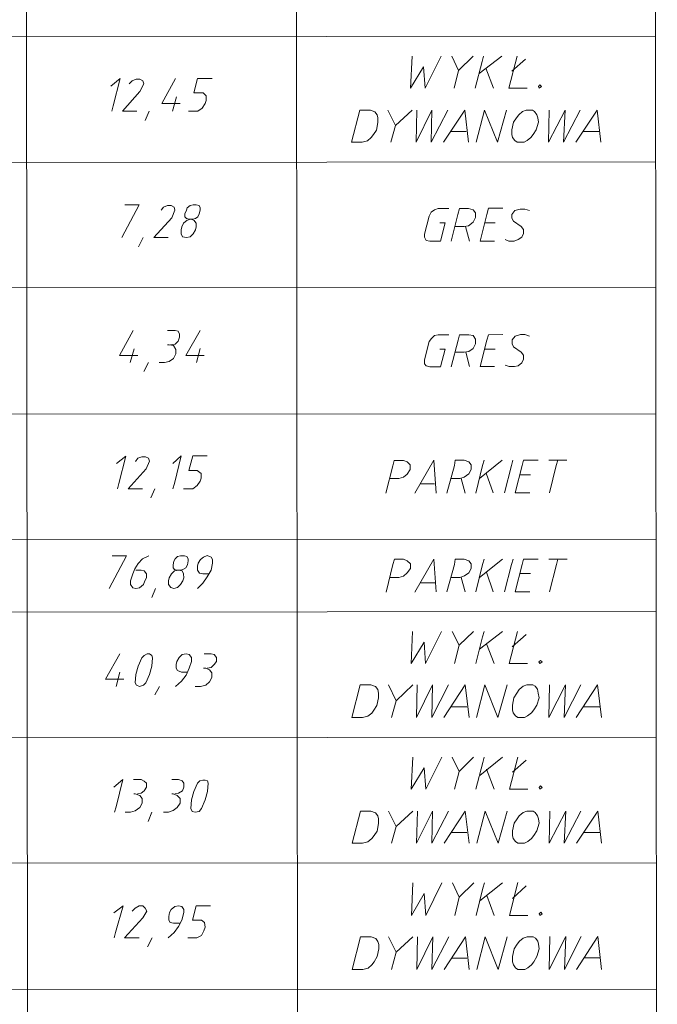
# Model space of a CAD drawing. Header units: inches. Extents: x -5850 to 5646, y 8947 to 13007.
# Tile 507 of 548: x 460 to 814, y 11301 to 11848. Entities that reach past the tile are written whole.
import ezdxf

# ---------------------------------------------------------------- set-up
doc = ezdxf.new("R2010")
doc.units = ezdxf.units.IN
doc.header["$MEASUREMENT"] = 0
doc.layers.add('at_Entity', color=7, linetype='Continuous')

msp = doc.modelspace()

# ---------------------------------------------------------------- linework, layer by layer
at = {"layer": 'at_Entity', "color": 7, "lineweight": 20}
for p, q in [((812.36, 12846.85), (814.25, 10731.05)), ((463.23, 12626.46), (464.92, 10730.74)), ((613.18, 12626.6), (614.88, 10730.87)), ((114.61, 11837.96), (813.26, 11838.58)), ((678.1, 11827.48), (677.27, 11809.74)), ((685.3, 11809.74), (694.15, 11827.49)), ((703.88, 11819.47), (700.06, 11827.5)), ((711.89, 11827.51), (703.88, 11819.47)), ((727.94, 11827.52), (715.28, 11817.8)), ((716.96, 11824.56), (717.8, 11827.51)), ((736.39, 11827.53), (731.76, 11809.79)), ((733.44, 11819.08), (741.04, 11825.84)), ((677.27, 11809.74), (684.44, 11821.57)), ((684.44, 11821.57), (685.3, 11809.74)), ((713.17, 11809.77), (716.96, 11824.56)), ((719.08, 11820.75), (723.31, 11809.78)), ((510.84, 11810.85), (515.91, 11815.09)), ((515.91, 11815.09), (512.12, 11799.88)), ((524.78, 11814.67), (522.67, 11813.82)), ((526.89, 11814.67), (524.78, 11814.67)), ((528.58, 11813.83), (526.89, 11814.67)), ((546.75, 11815.11), (539.15, 11801.17)), ((556.89, 11807.09), (558.99, 11815.12)), ((558.99, 11815.12), (567.02, 11815.13)), ((701.35, 11809.76), (703.88, 11819.47)), ((522.67, 11813.82), (520.98, 11812.13)), ((526.9, 11807.91), (529.01, 11812.14)), ((529.01, 11812.14), (528.58, 11813.83)), ((731.76, 11809.79), (741.9, 11809.79)), ((749.08, 11811.49), (748.23, 11810.64)), ((748.23, 11810.64), (748.66, 11809.8)), ((748.66, 11809.8), (749.92, 11810.64)), ((749.92, 11810.64), (749.08, 11811.49)), ((517.19, 11796.92), (526.9, 11807.91)), ((545.07, 11796.94), (547.18, 11804.98)), ((561.96, 11807.1), (556.89, 11807.09)), ((563.65, 11805.41), (561.96, 11807.1)), ((563.65, 11802.88), (563.65, 11805.41)), ((512.12, 11799.88), (511.28, 11796.91)), ((539.15, 11801.17), (549.29, 11801.17)), ((559.01, 11796.96), (561.54, 11798.65)), ((561.54, 11798.65), (563.23, 11801.19)), ((563.23, 11801.19), (563.65, 11802.88)), ((525.22, 11796.93), (517.19, 11796.92)), ((529.87, 11791.86), (531.98, 11796.93)), ((553.94, 11796.95), (559.01, 11796.96)), ((644.35, 11779.72), (648.98, 11797.46)), ((648.98, 11797.46), (654.89, 11797.47)), ((654.89, 11797.47), (657.43, 11796.62)), ((657.43, 11796.62), (658.7, 11794.94)), ((658.7, 11794.94), (659.13, 11793.25)), ((659.13, 11793.25), (659.13, 11790.71)), ((664.61, 11797.47), (668.84, 11789.03)), ((678.13, 11797.49), (668.84, 11789.03)), ((680.26, 11779.75), (689.11, 11797.5)), ((680.66, 11797.49), (680.26, 11779.75)), ((689.11, 11797.5), (688.7, 11779.76)), ((688.7, 11779.76), (697.98, 11797.5)), ((695.46, 11779.76), (707.27, 11797.51)), ((707.27, 11797.51), (709.4, 11779.78)), ((713.62, 11779.78), (718.25, 11797.52)), ((718.25, 11797.52), (725.45, 11779.79)), ((725.45, 11779.79), (730.51, 11797.53)), ((736, 11793.32), (734.31, 11790.78)), ((737.27, 11795.01), (736, 11793.32)), ((739.37, 11796.69), (737.27, 11795.01)), ((741.49, 11797.54), (739.37, 11796.69)), ((744.86, 11797.55), (741.49, 11797.54)), ((746.13, 11796.7), (744.86, 11797.55)), ((747.4, 11795.02), (746.13, 11796.7)), ((747.82, 11793.33), (747.4, 11795.02)), ((748.25, 11790.79), (747.82, 11793.33)), ((753.75, 11779.82), (763.03, 11797.56)), ((754.16, 11797.55), (753.75, 11779.82)), ((762.2, 11779.82), (771.48, 11797.57)), ((763.03, 11797.56), (762.2, 11779.82)), ((768.96, 11779.83), (780.77, 11797.58)), ((780.77, 11797.58), (782.89, 11779.84)), ((659.13, 11790.71), (658.28, 11786.48)), ((668.84, 11789.03), (666.31, 11779.74)), ((734.31, 11790.78), (733.47, 11786.55)), ((746.99, 11786.56), (748.25, 11790.79)), ((655.33, 11782.26), (653.22, 11780.57)), ((656.6, 11783.95), (655.33, 11782.26)), ((658.28, 11786.48), (656.6, 11783.95)), ((699.68, 11785.68), (708.13, 11785.69)), ((733.47, 11786.55), (733.47, 11784.02)), ((733.47, 11784.02), (733.9, 11782.33)), ((733.9, 11782.33), (735.17, 11780.64)), ((741.92, 11780.65), (744.04, 11782.34)), ((744.04, 11782.34), (745.3, 11784.03)), ((745.3, 11784.03), (746.99, 11786.56)), ((773.18, 11785.74), (782.05, 11785.75)), ((650.27, 11779.72), (644.35, 11779.72)), ((653.22, 11780.57), (650.27, 11779.72)), ((735.17, 11780.64), (736.43, 11779.8)), ((736.43, 11779.8), (740.24, 11779.8)), ((740.24, 11779.8), (741.92, 11780.65)), ((114.67, 11768.26), (813.32, 11768.88)), ((516.84, 11726.8), (526.53, 11744.97)), ((526.53, 11744.97), (518.51, 11744.96)), ((540.05, 11743.72), (538.78, 11742.03)), ((542.16, 11744.57), (540.05, 11743.72)), ((544.27, 11744.57), (542.16, 11744.57)), ((545.96, 11743.72), (544.27, 11744.57)), ((546.39, 11742.03), (545.96, 11743.72)), ((553.15, 11743.31), (552.72, 11742.04)), ((554.83, 11744.58), (553.15, 11743.31)), ((556.52, 11745), (554.83, 11744.58)), ((558.21, 11745), (556.52, 11745)), ((559.9, 11744.58), (558.21, 11745)), ((560.33, 11743.31), (559.9, 11744.58)), ((560.33, 11742.05), (560.33, 11743.31)), ((692.54, 11743.01), (690.43, 11742.16)), ((698.45, 11743.02), (692.54, 11743.01)), ((703.52, 11739.64), (704.36, 11743.02)), ((704.36, 11743.02), (709.43, 11743.03)), ((711.97, 11742.18), (709.43, 11743.03)), ((719.57, 11739.66), (720.42, 11743.04)), ((720.42, 11743.04), (728.44, 11743.04)), ((534.57, 11726.82), (544.7, 11737.81)), ((544.7, 11737.81), (546.39, 11742.03)), ((552.72, 11742.04), (551.88, 11739.93)), ((551.88, 11739.93), (551.88, 11738.24)), ((551.88, 11738.24), (552.73, 11737.39)), ((557.8, 11737.4), (559.06, 11738.24)), ((559.06, 11738.24), (559.91, 11739.93)), ((559.91, 11739.93), (560.33, 11742.05)), ((687.47, 11738.78), (684.95, 11728.64)), ((688.74, 11740.9), (687.47, 11738.78)), ((690.43, 11742.16), (688.74, 11740.9)), ((699.73, 11724.86), (703.52, 11739.64)), ((713.24, 11740.49), (711.97, 11742.18)), ((711.97, 11735.42), (713.24, 11737.96)), ((713.24, 11737.96), (713.24, 11740.49)), ((715.79, 11724.87), (719.57, 11739.66)), ((735.2, 11741.78), (733.51, 11739.67)), ((733.51, 11739.67), (733.51, 11737.56)), ((733.51, 11737.56), (734.36, 11735.87)), ((738.16, 11742.63), (735.2, 11741.78)), ((740.69, 11742.63), (738.16, 11742.63)), ((743.22, 11741.79), (740.69, 11742.63)), ((550.2, 11732.75), (549.78, 11731.06)), ((551.04, 11734.86), (550.2, 11732.75)), ((553.15, 11736.55), (551.04, 11734.86)), ((552.73, 11737.39), (554.42, 11736.97)), ((555.26, 11736.97), (553.15, 11736.55)), ((554.42, 11736.97), (556.11, 11736.97)), ((556.95, 11736.56), (555.26, 11736.97)), ((556.11, 11736.97), (557.8, 11737.4)), ((558.22, 11734.86), (556.95, 11736.56)), ((557.8, 11731.06), (558.22, 11732.75)), ((558.22, 11732.75), (558.22, 11734.86)), ((696.34, 11734.99), (693.39, 11734.98)), ((693.82, 11724.85), (696.34, 11734.99)), ((706.91, 11732.89), (701.84, 11732.88)), ((706.91, 11732.89), (709.44, 11733.31)), ((707.76, 11732.89), (709.87, 11724.86)), ((709.44, 11733.31), (711.97, 11735.42)), ((718.31, 11735), (724.22, 11735.01)), ((738.59, 11732.92), (734.36, 11735.87)), ((739.85, 11731.23), (738.59, 11732.92)), ((526.13, 11721.74), (528.66, 11726.81)), ((542.6, 11726.82), (534.57, 11726.82)), ((549.78, 11731.06), (549.78, 11728.94)), ((549.78, 11728.94), (550.62, 11727.25)), ((550.62, 11727.25), (552.74, 11726.83)), ((552.74, 11726.83), (554.85, 11727.26)), ((554.85, 11727.26), (556.54, 11728.95)), ((556.54, 11728.95), (557.8, 11731.06)), ((684.95, 11728.64), (684.95, 11726.95)), ((684.95, 11726.95), (685.79, 11725.26)), ((736.9, 11725.73), (739.02, 11727)), ((739.02, 11727), (739.86, 11729.11)), ((739.86, 11729.11), (739.85, 11731.23)), ((685.79, 11725.26), (687.91, 11724.85)), ((687.91, 11724.85), (693.82, 11724.85)), ((723.81, 11724.88), (715.79, 11724.87)), ((729.72, 11725.72), (731.84, 11724.88)), ((731.84, 11724.88), (734.79, 11724.89)), ((734.79, 11724.89), (736.9, 11725.73)), ((114.73, 11698.56), (813.38, 11699.19)), ((523.22, 11675.27), (515.62, 11661.33)), ((546.45, 11675.3), (542.23, 11675.29)), ((548.14, 11674.87), (546.45, 11675.3)), ((548.98, 11673.18), (548.14, 11674.87)), ((548.98, 11671.49), (548.98, 11673.18)), ((560.39, 11675.31), (552.38, 11661.36)), ((690.49, 11672.47), (688.8, 11670.78)), ((692.6, 11672.89), (690.49, 11672.47)), ((698.51, 11672.9), (692.6, 11672.89)), ((703.58, 11669.94), (704.42, 11672.9)), ((704.42, 11672.9), (709.49, 11672.91)), ((712.03, 11672.49), (709.49, 11672.91)), ((713.3, 11670.38), (712.03, 11672.49)), ((719.63, 11669.96), (720.48, 11672.92)), ((720.48, 11672.92), (728.5, 11672.93)), ((735.26, 11672.08), (733.57, 11669.97)), ((738.22, 11672.93), (735.26, 11672.08)), ((740.75, 11672.94), (738.22, 11672.93)), ((743.29, 11672.09), (740.75, 11672.94)), ((543.08, 11667.27), (542.23, 11667.27)), ((545.61, 11666.85), (543.08, 11667.27)), ((543.92, 11667.27), (546.45, 11667.69)), ((546.88, 11664.73), (545.61, 11666.85)), ((546.45, 11667.69), (548.14, 11669.38)), ((548.14, 11669.38), (548.98, 11671.49)), ((687.54, 11669.09), (685.01, 11658.95)), ((688.8, 11670.78), (687.54, 11669.09)), ((699.79, 11655.16), (703.58, 11669.94)), ((712.04, 11665.31), (713.3, 11667.84)), ((713.3, 11667.84), (713.3, 11670.38)), ((715.85, 11655.17), (719.63, 11669.96)), ((733.57, 11669.97), (733.58, 11667.86)), ((733.58, 11667.86), (734.42, 11666.17)), ((515.62, 11661.33), (525.76, 11661.34)), ((521.54, 11657.53), (523.65, 11665.14)), ((545.61, 11659.66), (546.88, 11662.2)), ((546.88, 11662.2), (546.88, 11664.73)), ((552.38, 11661.36), (562.51, 11661.37)), ((558.29, 11657.57), (560.4, 11665.17)), ((696.41, 11664.87), (693.45, 11664.86)), ((693.88, 11655.15), (696.41, 11664.87)), ((706.97, 11663.19), (701.9, 11663.19)), ((706.97, 11663.19), (709.5, 11663.61)), ((707.82, 11663.19), (709.93, 11655.17)), ((709.5, 11663.61), (712.04, 11665.31)), ((718.37, 11664.89), (724.28, 11664.89)), ((738.65, 11663.22), (734.42, 11666.17)), ((739.92, 11661.53), (738.65, 11663.22)), ((739.92, 11659.42), (739.92, 11661.53)), ((529.15, 11652.47), (531.68, 11657.54)), ((537.59, 11657.55), (540.55, 11657.55)), ((540.55, 11657.55), (543.08, 11657.98)), ((543.08, 11657.98), (545.61, 11659.66)), ((685.01, 11658.95), (685.01, 11656.83)), ((685.01, 11656.83), (685.85, 11655.57)), ((729.78, 11656.03), (731.9, 11655.18)), ((734.85, 11655.19), (736.97, 11655.61)), ((736.97, 11655.61), (739.08, 11657.3)), ((739.08, 11657.3), (739.92, 11659.42)), ((685.85, 11655.57), (687.97, 11655.15)), ((687.97, 11655.15), (693.88, 11655.15)), ((723.87, 11655.18), (715.85, 11655.17)), ((731.9, 11655.18), (734.85, 11655.19)), ((114.8, 11628.45), (813.44, 11629.07)), ((513.99, 11601.35), (519.05, 11605.58)), ((519.05, 11605.58), (515.27, 11590.37)), ((525.81, 11604.32), (524.55, 11602.62)), ((527.92, 11605.16), (525.81, 11604.32)), ((530.04, 11605.16), (527.92, 11605.16)), ((531.73, 11604.32), (530.04, 11605.16)), ((530.46, 11598.4), (532.15, 11602.63)), ((532.15, 11602.63), (531.73, 11604.32)), ((545.25, 11601.37), (549.89, 11605.6)), ((549.89, 11605.6), (546.1, 11590.39)), ((554.12, 11597.58), (556.22, 11605.61)), ((556.22, 11605.61), (564.25, 11605.62)), ((667.32, 11600.22), (668.16, 11603.17)), ((668.16, 11603.17), (673.23, 11603.18)), ((675.34, 11602.34), (673.23, 11603.18)), ((677.04, 11600.65), (675.34, 11602.34)), ((690.13, 11603.19), (679.59, 11585.02)), ((691.41, 11585.03), (690.13, 11603.19)), ((701.53, 11600.25), (701.95, 11603.2)), ((701.95, 11603.2), (707.02, 11603.21)), ((709.56, 11602.37), (707.02, 11603.21)), ((710.83, 11600.68), (709.56, 11602.37)), ((728.14, 11603.23), (715.48, 11593.08)), ((717.16, 11600.26), (718, 11603.22)), ((733.21, 11600.28), (734.06, 11603.23)), ((739.13, 11600.28), (739.97, 11603.24)), ((739.97, 11603.24), (747.99, 11603.24)), ((753.91, 11603.25), (764.05, 11603.26)), ((758.13, 11600.3), (758.98, 11603.25)), ((520.33, 11587.42), (530.46, 11598.4)), ((558.76, 11597.59), (554.12, 11597.58)), ((560.88, 11595.9), (558.76, 11597.59)), ((560.88, 11593.36), (560.88, 11595.9)), ((663.53, 11585.01), (667.32, 11600.22)), ((673.24, 11593.89), (675.35, 11595.58)), ((675.35, 11595.58), (677.04, 11598.11)), ((677.04, 11598.11), (677.04, 11600.65)), ((697.33, 11585.04), (701.53, 11600.25)), ((707.03, 11593.92), (709.56, 11595.61)), ((709.56, 11595.61), (710.83, 11598.14)), ((710.83, 11598.14), (710.83, 11600.68)), ((713.37, 11585.05), (717.16, 11600.26)), ((719.28, 11596.04), (723.09, 11585.06)), ((729.42, 11585.06), (733.21, 11600.28)), ((735.34, 11585.07), (739.13, 11600.28)), ((754.35, 11585.09), (758.13, 11600.3)), ((515.27, 11590.37), (514.42, 11587.41)), ((546.1, 11590.39), (545.26, 11587.44)), ((558.77, 11589.14), (560.46, 11591.67)), ((560.46, 11591.67), (560.88, 11593.36)), ((670.71, 11593.04), (665.64, 11593.03)), ((670.71, 11593.04), (673.24, 11593.89)), ((682.54, 11590.09), (690.56, 11590.1)), ((704.5, 11593.07), (699.43, 11593.06)), ((704.5, 11593.07), (707.03, 11593.92)), ((705.34, 11593.07), (707.46, 11585.05)), ((737.87, 11595.21), (743.78, 11595.22)), ((528.36, 11587.42), (520.33, 11587.42)), ((533.01, 11582.36), (535.12, 11587.43)), ((551.17, 11587.44), (556.24, 11587.45)), ((556.24, 11587.45), (558.77, 11589.14)), ((743.36, 11585.08), (735.34, 11585.07)), ((114.86, 11558.75), (813.51, 11559.38)), ((509.83, 11532.07), (519.52, 11550.24)), ((519.52, 11550.24), (511.5, 11550.24)), ((528.4, 11548.56), (525.86, 11546.02)), ((531.78, 11550.25), (528.4, 11548.56)), ((545.71, 11547.31), (545.3, 11545.2)), ((546.56, 11548.58), (545.71, 11547.31)), ((547.83, 11549.84), (546.56, 11548.58)), ((549.51, 11550.27), (547.83, 11549.84)), ((551.63, 11550.27), (549.51, 11550.27)), ((552.89, 11549.85), (551.63, 11550.27)), ((553.74, 11548.58), (552.89, 11549.85)), ((553.32, 11545.2), (553.74, 11547.32)), ((553.74, 11547.32), (553.74, 11548.58)), ((560.5, 11548.17), (559.23, 11546.05)), ((562.19, 11549.43), (560.5, 11548.17)), ((564.3, 11550.28), (562.19, 11549.43)), ((566.41, 11549.44), (564.3, 11550.28)), ((567.26, 11548.17), (566.41, 11549.44)), ((567.26, 11546.06), (567.26, 11548.17)), ((667.37, 11545.31), (668.21, 11548.26)), ((668.21, 11548.26), (673.28, 11548.27)), ((675.39, 11547.43), (673.28, 11548.27)), ((677.09, 11545.74), (675.39, 11547.43)), ((690.18, 11548.28), (679.64, 11530.11)), ((691.46, 11530.12), (690.18, 11548.28)), ((701.58, 11545.34), (702, 11548.29)), ((702, 11548.29), (707.07, 11548.3)), ((709.61, 11547.46), (707.07, 11548.3)), ((710.88, 11545.77), (709.61, 11547.46)), ((728.19, 11548.32), (715.53, 11538.17)), ((717.21, 11545.35), (718.05, 11548.31)), ((733.26, 11545.36), (734.11, 11548.32)), ((739.18, 11545.37), (740.02, 11548.33)), ((740.02, 11548.33), (748.04, 11548.33)), ((753.96, 11548.34), (764.1, 11548.35)), ((758.18, 11545.39), (759.03, 11548.34)), ((524.18, 11543.06), (522.91, 11540.11)), ((525.86, 11546.02), (524.18, 11543.06)), ((527.56, 11542.22), (524.6, 11542.22)), ((529.25, 11541.8), (527.56, 11542.22)), ((530.51, 11540.11), (529.25, 11541.8)), ((546.14, 11541.82), (544.45, 11540.13)), ((545.3, 11545.2), (545.3, 11543.51)), ((545.3, 11543.51), (546.14, 11542.66)), ((546.14, 11542.66), (547.41, 11542.24)), ((548.26, 11542.24), (546.14, 11541.82)), ((547.41, 11542.24), (549.52, 11542.24)), ((550.37, 11541.82), (548.26, 11542.24)), ((549.52, 11542.24), (550.79, 11542.66)), ((551.21, 11540.13), (550.37, 11541.82)), ((550.79, 11542.66), (552.48, 11543.51)), ((552.48, 11543.51), (553.32, 11545.2)), ((559.23, 11546.05), (558.81, 11544.36)), ((558.81, 11544.36), (558.81, 11542.25)), ((558.81, 11542.25), (560.09, 11540.56)), ((564.31, 11538.45), (566.42, 11542.26)), ((566.42, 11542.26), (567.26, 11546.06)), ((663.58, 11530.09), (667.37, 11545.31)), ((675.4, 11540.67), (677.09, 11543.2)), ((677.09, 11543.2), (677.09, 11545.74)), ((697.37, 11530.13), (701.58, 11545.34)), ((709.61, 11540.7), (710.88, 11543.23)), ((710.88, 11543.23), (710.88, 11545.77)), ((713.42, 11530.14), (717.21, 11545.35)), ((719.32, 11541.13), (723.14, 11530.15)), ((729.47, 11530.15), (733.26, 11545.36)), ((735.39, 11530.16), (739.18, 11545.37)), ((754.4, 11530.18), (758.18, 11545.39)), ((522.91, 11540.11), (521.65, 11536.3)), ((521.65, 11536.3), (521.65, 11534.19)), ((528.83, 11534.2), (529.68, 11536.31)), ((529.68, 11536.31), (530.52, 11538)), ((530.52, 11538), (530.51, 11540.11)), ((543.19, 11538.01), (542.77, 11536.32)), ((542.77, 11536.32), (542.77, 11534.21)), ((544.45, 11540.13), (543.19, 11538.01)), ((549.53, 11534.21), (550.79, 11536.33)), ((550.79, 11536.33), (551.22, 11538.02)), ((551.22, 11538.02), (551.21, 11540.13)), ((560.09, 11540.56), (561.78, 11540.14)), ((561.78, 11540.14), (564.73, 11540.14)), ((561.78, 11535.07), (564.31, 11538.45)), ((670.76, 11538.13), (665.69, 11538.12)), ((670.76, 11538.13), (673.29, 11538.98)), ((673.29, 11538.98), (675.4, 11540.67)), ((704.54, 11538.16), (699.48, 11538.15)), ((704.54, 11538.16), (707.08, 11539.01)), ((705.39, 11538.16), (707.51, 11530.13)), ((707.08, 11539.01), (709.61, 11540.7)), ((737.92, 11540.3), (743.83, 11540.3)), ((521.65, 11534.19), (522.92, 11532.51)), ((522.92, 11532.51), (524.61, 11532.08)), ((524.61, 11532.08), (526.72, 11532.51)), ((526.72, 11532.51), (528.83, 11534.2)), ((533.49, 11527.02), (535.59, 11532.09)), ((542.77, 11534.21), (544.04, 11532.53)), ((544.04, 11532.53), (545.73, 11532.1)), ((545.73, 11532.1), (547.84, 11532.53)), ((547.84, 11532.53), (549.53, 11534.21)), ((558.82, 11532.11), (561.78, 11535.07)), ((682.59, 11535.18), (690.61, 11535.19)), ((743.41, 11530.17), (735.39, 11530.16)), ((114.89, 11518.62), (813.54, 11519.24)), ((678.38, 11508.14), (677.56, 11490.4)), ((685.58, 11490.41), (694.44, 11508.16)), ((704.16, 11500.57), (700.35, 11508.16)), ((712.18, 11508.17), (704.16, 11500.57)), ((728.23, 11508.19), (715.57, 11498.46)), ((717.25, 11505.22), (718.09, 11508.18)), ((736.67, 11508.19), (732.05, 11490.45)), ((713.46, 11490.44), (717.25, 11505.22)), ((733.73, 11499.74), (741.33, 11506.51)), ((677.56, 11490.4), (684.72, 11502.24)), ((684.72, 11502.24), (685.58, 11490.41)), ((701.63, 11490.42), (704.16, 11500.57)), ((719.36, 11501.42), (723.6, 11490.44)), ((515.77, 11495.75), (507.76, 11481.8)), ((528.02, 11493.65), (525.91, 11489)), ((529.29, 11494.92), (528.02, 11493.65)), ((530.98, 11495.76), (529.29, 11494.92)), ((532.25, 11495.76), (530.98, 11495.76)), ((533.52, 11494.92), (532.25, 11495.76)), ((533.93, 11493.65), (533.52, 11494.92)), ((533.52, 11489), (533.93, 11493.65)), ((548.72, 11493.67), (547.46, 11491.55)), ((550.41, 11495.36), (548.72, 11493.67)), ((552.52, 11495.78), (550.41, 11495.36)), ((554.21, 11495.36), (552.52, 11495.78)), ((555.48, 11493.67), (554.21, 11495.36)), ((555.48, 11491.56), (555.48, 11493.67)), ((566.46, 11495.79), (562.66, 11495.79)), ((568.15, 11495.37), (566.46, 11495.79)), ((569.42, 11493.69), (568.15, 11495.37)), ((569.42, 11491.57), (569.42, 11493.69)), ((749.36, 11492.16), (748.52, 11491.31)), ((750.21, 11491.31), (749.36, 11492.16)), ((525.91, 11489), (524.65, 11484.35)), ((532.26, 11484.36), (533.52, 11489)), ((547.46, 11491.55), (547.04, 11489.86)), ((547.04, 11489.86), (547.04, 11487.75)), ((547.04, 11487.75), (547.88, 11486.48)), ((547.88, 11486.48), (550, 11485.64)), ((552.54, 11483.95), (554.22, 11487.76)), ((554.22, 11487.76), (555.48, 11491.56)), ((563.51, 11487.76), (562.25, 11487.76)), ((565.63, 11486.92), (563.51, 11487.76)), ((564.35, 11487.77), (566.47, 11488.19)), ((566.89, 11485.24), (565.63, 11486.92)), ((566.47, 11488.19), (568.15, 11489.88)), ((568.15, 11489.88), (569.42, 11491.57)), ((732.05, 11490.45), (742.18, 11490.46)), ((748.52, 11491.31), (748.94, 11490.47)), ((748.94, 11490.47), (750.21, 11491.31)), ((507.76, 11481.8), (517.9, 11481.81)), ((513.68, 11477.58), (515.78, 11485.61)), ((524.65, 11484.35), (524.23, 11479.7)), ((530.15, 11479.71), (532.26, 11484.36)), ((550, 11485.64), (552.95, 11485.64)), ((550, 11480.57), (552.54, 11483.95)), ((565.63, 11480.17), (566.9, 11482.7)), ((566.9, 11482.7), (566.89, 11485.24)), ((524.23, 11479.7), (525.08, 11478.44)), ((525.08, 11478.44), (526.77, 11477.59)), ((526.77, 11477.59), (528.88, 11478.44)), ((528.88, 11478.44), (530.15, 11479.71)), ((535.22, 11472.96), (537.75, 11477.6)), ((546.62, 11477.61), (550, 11480.57)), ((557.61, 11477.62), (560.57, 11477.62)), ((560.57, 11477.62), (563.52, 11478.47)), ((563.52, 11478.47), (565.63, 11480.17)), ((644.63, 11460.38), (649.27, 11478.55)), ((649.27, 11478.55), (655.18, 11478.56)), ((655.18, 11478.56), (657.71, 11477.71)), ((657.71, 11477.71), (658.98, 11476.02)), ((658.98, 11476.02), (659.41, 11473.91)), ((664.89, 11478.56), (669.13, 11469.7)), ((678.41, 11478.58), (669.13, 11469.7)), ((680.54, 11460.42), (689.4, 11478.59)), ((680.94, 11478.58), (680.54, 11460.42)), ((689.4, 11478.59), (688.99, 11460.42)), ((688.99, 11460.42), (698.26, 11478.59)), ((695.75, 11460.43), (707.56, 11478.6)), ((707.56, 11478.6), (709.68, 11460.44)), ((713.91, 11460.45), (718.54, 11478.61)), ((718.54, 11478.61), (725.74, 11460.46)), ((725.74, 11460.46), (730.79, 11478.62)), ((737.55, 11476.09), (736.29, 11473.98)), ((739.66, 11477.78), (737.55, 11476.09)), ((741.77, 11478.63), (739.66, 11477.78)), ((745.15, 11478.64), (741.77, 11478.63)), ((746.42, 11477.79), (745.15, 11478.64)), ((747.69, 11476.1), (746.42, 11477.79)), ((748.11, 11473.99), (747.69, 11476.1)), ((754.04, 11460.48), (763.31, 11478.65)), ((754.45, 11478.64), (754.04, 11460.48)), ((762.49, 11460.49), (771.76, 11478.66)), ((763.31, 11478.65), (762.49, 11460.49)), ((769.24, 11460.5), (781.06, 11478.67)), ((781.06, 11478.67), (783.18, 11460.51)), ((659.41, 11471.38), (658.57, 11467.16)), ((659.41, 11473.91), (659.41, 11471.38)), ((734.59, 11471.44), (733.76, 11467.22)), ((736.29, 11473.98), (734.59, 11471.44)), ((747.27, 11467.23), (748.54, 11471.46)), ((748.54, 11471.46), (748.11, 11473.99)), ((656.88, 11464.62), (655.62, 11462.93)), ((658.57, 11467.16), (656.88, 11464.62)), ((669.13, 11469.7), (666.6, 11460.4)), ((699.96, 11466.34), (708.41, 11466.35)), ((733.76, 11467.22), (733.76, 11464.68)), ((733.76, 11464.68), (734.18, 11463)), ((744.32, 11463), (745.59, 11464.7)), ((745.59, 11464.7), (747.27, 11467.23)), ((773.46, 11466.41), (782.33, 11466.42)), ((650.55, 11460.39), (644.63, 11460.38)), ((653.51, 11461.23), (650.55, 11460.39)), ((655.62, 11462.93), (653.51, 11461.23)), ((734.18, 11463), (735.45, 11461.31)), ((735.45, 11461.31), (736.72, 11460.47)), ((736.72, 11460.47), (740.52, 11460.47)), ((740.52, 11460.47), (742.21, 11461.31)), ((742.21, 11461.31), (744.32, 11463)), ((114.96, 11448.93), (813.6, 11449.55)), ((678.45, 11438.45), (677.62, 11420.7)), ((685.64, 11420.71), (694.5, 11438.46)), ((704.22, 11430.45), (700.41, 11438.47)), ((712.24, 11438.48), (704.22, 11430.45)), ((728.29, 11438.49), (715.63, 11428.34)), ((717.31, 11435.52), (718.15, 11438.48)), ((736.74, 11438.5), (732.11, 11420.75)), ((677.62, 11420.7), (684.79, 11432.54)), ((684.79, 11432.54), (685.64, 11420.71)), ((713.52, 11420.74), (717.31, 11435.52)), ((719.42, 11431.73), (723.66, 11420.74)), ((733.79, 11430.05), (741.39, 11436.82)), ((548.36, 11426.08), (544.56, 11426.08)), ((550.47, 11425.24), (548.36, 11426.08)), ((701.69, 11420.73), (704.22, 11430.45)), ((512.46, 11421.83), (517.52, 11426.05)), ((517.52, 11426.05), (513.74, 11410.84)), ((527.66, 11426.06), (523.44, 11426.06)), ((529.35, 11425.22), (527.66, 11426.06)), ((530.62, 11423.95), (529.35, 11425.22)), ((529.36, 11419.73), (530.62, 11421.84)), ((530.62, 11421.84), (530.62, 11423.95)), ((551.32, 11423.97), (550.47, 11425.24)), ((550.48, 11419.75), (551.32, 11421.86)), ((551.32, 11421.86), (551.32, 11423.97)), ((558.92, 11423.98), (556.81, 11419.33)), ((560.19, 11425.25), (558.92, 11423.98)), ((561.88, 11425.67), (560.19, 11425.25)), ((563.14, 11425.67), (561.88, 11425.67)), ((564.41, 11425.25), (563.14, 11425.67)), ((564.83, 11423.98), (564.41, 11425.25)), ((564.41, 11419.34), (564.83, 11423.98)), ((732.11, 11420.75), (742.25, 11420.76)), ((749.43, 11422.46), (748.58, 11421.61)), ((748.58, 11421.61), (749, 11420.77)), ((749, 11420.77), (750.27, 11421.62)), ((750.27, 11421.62), (749.43, 11422.46)), ((524.29, 11418.04), (523.45, 11418.03)), ((526.83, 11417.19), (524.29, 11418.04)), ((525.55, 11418.04), (527.67, 11418.46)), ((528.09, 11415.51), (526.83, 11417.19)), ((527.67, 11418.46), (529.36, 11419.73)), ((528.1, 11412.97), (528.09, 11415.51)), ((545.41, 11418.05), (544.56, 11418.05)), ((547.53, 11417.21), (545.41, 11418.05)), ((546.25, 11418.05), (548.37, 11418.48)), ((549.21, 11415.53), (547.53, 11417.21)), ((548.37, 11418.48), (550.48, 11419.75)), ((549.21, 11412.99), (549.21, 11415.53)), ((556.81, 11419.33), (555.55, 11414.68)), ((563.15, 11414.69), (564.41, 11419.34)), ((513.74, 11410.84), (512.89, 11407.89)), ((524.3, 11408.74), (526.83, 11410.44)), ((526.83, 11410.44), (528.1, 11412.97)), ((545.42, 11408.76), (547.53, 11410.46)), ((547.53, 11410.46), (549.21, 11412.99)), ((555.55, 11414.68), (555.13, 11410.04)), ((555.13, 11410.04), (555.98, 11408.35)), ((559.78, 11408.35), (561.04, 11410.04)), ((561.04, 11410.04), (563.15, 11414.69)), ((518.81, 11407.89), (521.77, 11407.89)), ((521.77, 11407.89), (524.3, 11408.74)), ((531.48, 11402.83), (533.59, 11407.91)), ((539.93, 11407.91), (542.88, 11407.91)), ((542.88, 11407.91), (545.42, 11408.76)), ((555.98, 11408.35), (557.67, 11407.93)), ((557.67, 11407.93), (559.78, 11408.35)), ((644.7, 11390.68), (649.33, 11408.43)), ((649.33, 11408.43), (655.24, 11408.44)), ((655.24, 11408.44), (657.77, 11407.59)), ((657.77, 11407.59), (659.05, 11405.9)), ((659.05, 11405.9), (659.47, 11404.21)), ((664.96, 11408.45), (669.19, 11400)), ((678.47, 11408.46), (669.19, 11400)), ((680.6, 11390.72), (689.46, 11408.47)), ((681.01, 11408.46), (680.6, 11390.72)), ((689.05, 11390.72), (698.33, 11408.48)), ((689.46, 11408.47), (689.05, 11390.72)), ((695.81, 11390.73), (707.62, 11408.48)), ((707.62, 11408.48), (709.75, 11390.74)), ((713.97, 11390.75), (718.6, 11408.49)), ((718.6, 11408.49), (725.8, 11390.76)), ((725.8, 11390.76), (730.85, 11408.51)), ((736.35, 11404.28), (734.66, 11401.75)), ((737.61, 11405.97), (736.35, 11404.28)), ((739.72, 11407.67), (737.61, 11405.97)), ((741.83, 11408.52), (739.72, 11407.67)), ((745.21, 11408.52), (741.83, 11408.52)), ((746.48, 11407.67), (745.21, 11408.52)), ((747.75, 11405.98), (746.48, 11407.67)), ((748.17, 11404.29), (747.75, 11405.98)), ((748.6, 11401.76), (748.17, 11404.29)), ((754.51, 11408.53), (754.1, 11390.78)), ((754.1, 11390.78), (763.37, 11408.53)), ((762.55, 11390.79), (771.82, 11408.54)), ((763.37, 11408.53), (762.55, 11390.79)), ((769.31, 11390.8), (781.12, 11408.55)), ((781.12, 11408.55), (783.24, 11390.81)), ((659.48, 11401.68), (658.63, 11397.46)), ((659.47, 11404.21), (659.48, 11401.68)), ((669.19, 11400), (666.66, 11390.7)), ((734.66, 11401.75), (733.82, 11397.52)), ((747.34, 11397.53), (748.6, 11401.76)), ((656.94, 11394.92), (655.68, 11393.23)), ((658.63, 11397.46), (656.94, 11394.92)), ((700.03, 11396.65), (708.47, 11396.66)), ((733.82, 11397.52), (733.82, 11394.99)), ((733.82, 11394.99), (734.25, 11393.3)), ((734.25, 11393.3), (735.51, 11391.61)), ((742.27, 11391.62), (744.38, 11393.31)), ((744.38, 11393.31), (745.65, 11395)), ((745.65, 11395), (747.34, 11397.53)), ((773.52, 11396.72), (782.39, 11396.72)), ((650.61, 11390.69), (644.7, 11390.68)), ((653.57, 11391.54), (650.61, 11390.69)), ((655.68, 11393.23), (653.57, 11391.54)), ((735.51, 11391.61), (736.78, 11390.77)), ((736.78, 11390.77), (740.58, 11390.77)), ((740.58, 11390.77), (742.27, 11391.62)), ((115.02, 11379.23), (813.67, 11379.86)), ((678.51, 11368.75), (677.68, 11350.59)), ((685.71, 11350.59), (694.56, 11368.76)), ((704.28, 11360.75), (700.47, 11368.77)), ((712.3, 11368.78), (704.28, 11360.75)), ((728.35, 11368.79), (715.69, 11358.64)), ((717.37, 11365.83), (718.21, 11368.78)), ((736.8, 11368.8), (732.17, 11350.63)), ((733.85, 11359.93), (741.45, 11367.12)), ((677.68, 11350.59), (684.85, 11362.84)), ((684.85, 11362.84), (685.71, 11350.59)), ((701.76, 11350.61), (704.28, 11360.75)), ((713.58, 11350.62), (717.37, 11365.83)), ((719.49, 11361.61), (723.72, 11350.63)), ((512.52, 11352.13), (517.58, 11355.94)), ((517.58, 11355.94), (513.38, 11341.15)), ((526.46, 11355.94), (524.34, 11354.68)), ((528.57, 11355.95), (526.46, 11355.94)), ((529.84, 11354.68), (528.57, 11355.95)), ((546.31, 11355.54), (544.2, 11353.85)), ((548.42, 11355.96), (546.31, 11355.54)), ((550.11, 11355.54), (548.42, 11355.96)), ((551.38, 11353.85), (550.11, 11355.54)), ((556.03, 11347.95), (558.14, 11355.97)), ((558.14, 11355.97), (566.16, 11355.98)), ((524.34, 11354.68), (522.66, 11352.98)), ((528.58, 11349.19), (530.68, 11352.99)), ((530.68, 11352.99), (529.84, 11354.68)), ((543.36, 11352.16), (542.93, 11350.05)), ((542.93, 11350.05), (542.94, 11347.93)), ((544.2, 11353.85), (543.36, 11352.16)), ((550.12, 11347.94), (551.38, 11352.17)), ((551.38, 11352.17), (551.38, 11353.85)), ((732.17, 11350.63), (742.31, 11350.64)), ((749.49, 11352.35), (748.64, 11351.5)), ((748.64, 11351.5), (749.07, 11350.65)), ((749.07, 11350.65), (750.33, 11351.5)), ((750.33, 11351.5), (749.49, 11352.35)), ((518.45, 11338.2), (528.58, 11349.19)), ((542.94, 11347.93), (543.79, 11346.67)), ((543.79, 11346.67), (545.48, 11346.25)), ((545.48, 11346.25), (548.85, 11346.25)), ((545.9, 11341.18), (548.43, 11344.56)), ((548.43, 11344.56), (550.12, 11347.94)), ((561.1, 11347.95), (556.03, 11347.95)), ((562.79, 11346.69), (561.1, 11347.95)), ((562.38, 11342.04), (563.22, 11344.15)), ((563.22, 11344.15), (562.79, 11346.69)), ((513.38, 11341.15), (512.53, 11338.19)), ((542.53, 11338.22), (545.9, 11341.18)), ((558.58, 11338.23), (561.11, 11339.5)), ((561.11, 11339.5), (562.38, 11342.04)), ((644.76, 11320.57), (649.39, 11338.73)), ((649.39, 11338.73), (655.3, 11338.74)), ((655.3, 11338.74), (657.84, 11337.9)), ((665.02, 11338.75), (669.25, 11330.3)), ((678.54, 11338.76), (669.25, 11330.3)), ((680.67, 11320.6), (689.52, 11338.77)), ((681.07, 11338.76), (680.67, 11320.6)), ((689.11, 11320.61), (698.39, 11338.78)), ((689.52, 11338.77), (689.11, 11320.61)), ((695.87, 11320.61), (707.68, 11338.79)), ((707.68, 11338.79), (709.81, 11320.62)), ((714.03, 11320.63), (718.66, 11338.79)), ((718.66, 11338.79), (725.86, 11320.64)), ((725.86, 11320.64), (730.91, 11338.81)), ((741.89, 11338.82), (739.78, 11337.97)), ((745.27, 11338.82), (741.89, 11338.82)), ((746.54, 11337.98), (745.27, 11338.82)), ((754.57, 11338.83), (754.16, 11320.66)), ((754.16, 11320.66), (763.44, 11338.83)), ((762.61, 11320.67), (771.88, 11338.84)), ((763.44, 11338.83), (762.61, 11320.67)), ((769.37, 11320.68), (781.18, 11338.85)), ((781.18, 11338.85), (783.3, 11320.69)), ((526.47, 11338.21), (518.45, 11338.2)), ((531.12, 11333.14), (533.66, 11338.21)), ((553.51, 11338.23), (558.58, 11338.23)), ((657.84, 11337.9), (659.11, 11336.21)), ((659.11, 11336.21), (659.54, 11334.52)), ((659.54, 11334.52), (659.54, 11331.99)), ((736.41, 11334.59), (734.72, 11332.06)), ((737.68, 11336.28), (736.41, 11334.59)), ((739.78, 11337.97), (737.68, 11336.28)), ((747.81, 11336.29), (746.54, 11337.98)), ((748.23, 11334.6), (747.81, 11336.29)), ((748.66, 11332.07), (748.23, 11334.6)), ((658.69, 11327.76), (657.01, 11324.8)), ((659.54, 11331.99), (658.69, 11327.76)), ((669.25, 11330.3), (666.72, 11320.59)), ((734.72, 11332.06), (733.88, 11327.83)), ((733.88, 11327.83), (733.88, 11324.87)), ((745.71, 11324.88), (747.4, 11327.84)), ((747.4, 11327.84), (748.66, 11332.07)), ((655.74, 11323.11), (653.63, 11321.42)), ((657.01, 11324.8), (655.74, 11323.11)), ((700.09, 11326.96), (708.54, 11326.96)), ((733.88, 11324.87), (734.31, 11323.18)), ((734.31, 11323.18), (735.58, 11321.5)), ((742.33, 11321.5), (744.45, 11323.19)), ((744.45, 11323.19), (745.71, 11324.88)), ((773.59, 11327.02), (782.46, 11327.03)), ((650.68, 11320.57), (644.76, 11320.57)), ((653.63, 11321.42), (650.68, 11320.57)), ((735.58, 11321.5), (736.84, 11320.65)), ((736.84, 11320.65), (740.65, 11320.65)), ((740.65, 11320.65), (742.33, 11321.5)), ((115.08, 11309.11), (813.73, 11309.74))]:
    msp.add_line(p, q, dxfattribs=at)

doc.saveas('drawing.dxf')
